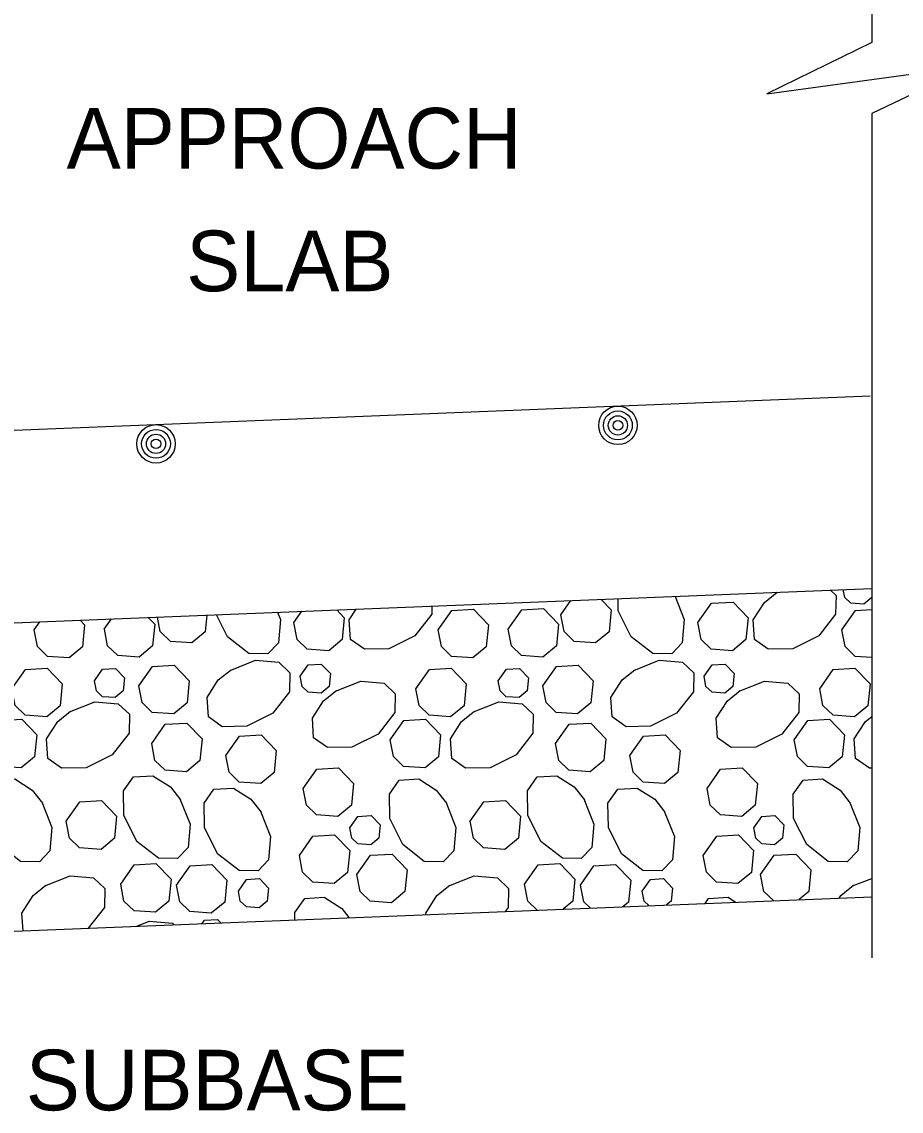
# Model space of a CAD drawing. Extents: x 636530 to 644067, y 294168 to 299122.
# Drawn here: x 640432.1 to 640475.6, y 298171.3 to 298225.2 of the extents above; entities that cross this region are included whole.
import ezdxf

# ---------------------------------------------------------------- set-up
doc = ezdxf.new("R2010")
doc.units = 0
doc.layers.add('1', color=7, linetype='Continuous')

msp = doc.modelspace()

# ---------------------------------------------------------------- linework, layer by layer
at = {"layer": '1'}
for p, q in [((640474.165, 298253.056), (640474.165, 298224.171)), ((640474.165, 298220.652), (640474.165, 298178.861)), ((640390.408, 298203.324), (640474.088, 298206.672)), ((640385.403, 298193.592), (640474.165, 298197.143)), ((640370.175, 298177.731), (640474.165, 298181.89))]:
    msp.add_line(p, q, dxfattribs=at)
for points in [[(640474.165, 298224.171), (640468.979, 298221.633), (640479.128, 298223.013), (640474.165, 298220.652)], [(640472.128, 298197.061), (640472.398, 298196.805), (640472.38, 298195.868), (640471.547, 298194.803), (640470.259, 298194.159), (640469.045, 298194.137), (640468.362, 298194.623), (640468.297, 298195.59), (640468.852, 298196.454), (640469.48, 298196.955)], [(640469.436, 298196.929), (640469.505, 298196.956)], [(640474.165, 298196.694), (640473.77, 298196.366), (640473.134, 298196.412), (640472.835, 298196.702), (640472.76, 298197.087)], [(640458.78, 298195.84), (640459.277, 298196.547)], [(640460.768, 298196.607), (640461.272, 298196.084), (640461.164, 298195), (640460.501, 298194.449), (640459.441, 298194.526), (640458.943, 298195.009), (640458.781, 298195.84)], [(640464.433, 298196.753), (640464.888, 298195.607), (640464.788, 298194.452), (640464.266, 298193.903), (640463.328, 298193.92), (640462.263, 298194.754), (640461.619, 298196.042), (640461.609, 298196.64)], [(640465.559, 298195.454), (640466.231, 298196.411), (640467.305, 298196.472), (640468.051, 298195.698), (640467.943, 298194.614), (640467.28, 298194.063), (640466.22, 298194.139), (640465.721, 298194.623), (640465.56, 298195.454)], [(640441.258, 298195.826), (640441.176, 298195), (640440.512, 298194.449), (640439.453, 298194.526), (640438.954, 298195.009), (640438.814, 298195.729)], [(640444.757, 298195.966), (640444.899, 298195.607), (640444.799, 298194.452), (640444.277, 298193.903), (640443.34, 298193.92), (640442.274, 298194.754), (640441.729, 298195.845)], [(640445.57, 298195.454), (640445.964, 298196.015)], [(640447.69, 298196.084), (640448.062, 298195.698), (640447.954, 298194.614), (640447.291, 298194.063), (640446.231, 298194.139), (640445.733, 298194.623), (640445.571, 298195.454)], [(640452.399, 298196.272), (640452.392, 298195.868), (640451.558, 298194.803), (640450.271, 298194.159), (640449.057, 298194.137), (640448.374, 298194.623), (640448.309, 298195.59), (640448.65, 298196.122)], [(640452.704, 298195.1), (640453.377, 298196.056), (640454.45, 298196.117), (640455.196, 298195.344), (640455.088, 298194.259), (640454.425, 298193.708), (640453.365, 298193.785), (640452.867, 298194.268), (640452.705, 298195.099)], [(640456.173, 298195.139), (640456.845, 298196.095), (640457.919, 298196.157), (640458.665, 298195.383), (640458.557, 298194.299), (640457.894, 298193.747), (640456.834, 298193.824), (640456.335, 298194.308), (640456.174, 298195.139)], [(640472.693, 298195.1), (640473.365, 298196.056), (640474.165, 298196.102)], [(640432.716, 298195.1), (640432.994, 298195.496)], [(640434.984, 298195.575), (640435.208, 298195.344), (640435.1, 298194.259), (640434.437, 298193.708), (640433.377, 298193.785), (640432.878, 298194.268), (640432.717, 298195.099)], [(640436.184, 298195.139), (640436.535, 298195.637)], [(640438.361, 298195.711), (640438.676, 298195.383), (640438.568, 298194.299), (640437.905, 298193.747), (640436.845, 298193.824), (640436.347, 298194.308), (640436.185, 298195.139)], [(640474.165, 298193.726), (640473.354, 298193.785), (640472.855, 298194.268), (640472.694, 298195.099)], [(640431.613, 298192.184), (640432.286, 298193.14), (640433.359, 298193.202), (640434.105, 298192.428), (640433.997, 298191.344), (640433.334, 298190.792), (640432.274, 298190.869), (640431.776, 298191.353), (640431.614, 298192.184)], [(640435.692, 298192.577), (640436.096, 298193.151), (640436.74, 298193.188), (640437.188, 298192.723), (640437.123, 298192.073), (640436.725, 298191.742), (640436.089, 298191.788), (640435.79, 298192.078), (640435.693, 298192.577)], [(640437.896, 298192.329), (640438.568, 298193.286), (640439.641, 298193.347), (640440.387, 298192.573), (640440.279, 298191.489), (640439.616, 298190.938), (640438.557, 298191.014), (640438.058, 298191.498), (640437.896, 298192.329)], [(640442.407, 298193.094), (640443.665, 298193.592), (640444.82, 298193.493), (640445.369, 298192.971), (640445.352, 298192.033), (640444.518, 298190.968), (640443.23, 298190.324), (640442.016, 298190.303), (640441.333, 298190.788), (640441.268, 298191.755), (640441.823, 298192.62), (640442.458, 298193.126)], [(640445.877, 298192.798), (640446.28, 298193.372), (640446.924, 298193.408), (640447.372, 298192.944), (640447.307, 298192.294), (640446.909, 298191.963), (640446.273, 298192.009), (640445.974, 298192.299), (640445.877, 298192.798)], [(640451.602, 298192.184), (640452.274, 298193.14), (640453.347, 298193.202), (640454.094, 298192.428), (640453.986, 298191.344), (640453.323, 298190.792), (640452.263, 298190.869), (640451.764, 298191.353), (640451.602, 298192.184)], [(640455.681, 298192.577), (640456.084, 298193.151), (640456.728, 298193.188), (640457.176, 298192.723), (640457.111, 298192.073), (640456.714, 298191.742), (640456.077, 298191.788), (640455.778, 298192.078), (640455.681, 298192.577)], [(640457.884, 298192.329), (640458.556, 298193.286), (640459.63, 298193.347), (640460.376, 298192.573), (640460.268, 298191.489), (640459.605, 298190.938), (640458.545, 298191.014), (640458.046, 298191.498), (640457.885, 298192.329)], [(640462.395, 298193.094), (640463.653, 298193.592), (640464.808, 298193.493), (640465.357, 298192.971), (640465.34, 298192.033), (640464.507, 298190.968), (640463.219, 298190.324), (640462.005, 298190.303), (640461.322, 298190.788), (640461.257, 298191.755), (640461.811, 298192.62), (640462.446, 298193.126)], [(640465.865, 298192.798), (640466.269, 298193.372), (640466.913, 298193.408), (640467.36, 298192.944), (640467.296, 298192.294), (640466.898, 298191.963), (640466.262, 298192.009), (640465.963, 298192.299), (640465.866, 298192.798)], [(640471.59, 298192.184), (640472.263, 298193.14), (640473.336, 298193.202), (640474.082, 298192.428), (640473.974, 298191.344), (640473.311, 298190.792), (640472.251, 298190.869), (640471.753, 298191.353), (640471.591, 298192.184)], [(640447.619, 298192.061), (640448.876, 298192.56), (640450.032, 298192.46), (640450.581, 298191.938), (640450.563, 298191.001), (640449.73, 298189.935), (640448.442, 298189.291), (640447.228, 298189.27), (640446.545, 298189.756), (640446.48, 298190.722), (640447.035, 298191.587), (640447.67, 298192.094)], [(640467.607, 298192.061), (640468.865, 298192.56), (640470.02, 298192.46), (640470.569, 298191.938), (640470.552, 298191.001), (640469.718, 298189.935), (640468.431, 298189.291), (640467.217, 298189.27), (640466.534, 298189.756), (640466.469, 298190.722), (640467.023, 298191.587), (640467.658, 298192.094)], [(640434.463, 298191.045), (640435.72, 298191.543), (640436.876, 298191.443), (640437.425, 298190.921), (640437.407, 298189.984), (640436.574, 298188.919), (640435.286, 298188.275), (640434.072, 298188.253), (640433.389, 298188.739), (640433.324, 298189.706), (640433.879, 298190.57), (640434.514, 298191.077)], [(640454.451, 298191.045), (640455.709, 298191.543), (640456.864, 298191.443), (640457.413, 298190.921), (640457.396, 298189.984), (640456.562, 298188.919), (640455.274, 298188.275), (640454.061, 298188.253), (640453.377, 298188.739), (640453.313, 298189.706), (640453.867, 298190.57), (640454.502, 298191.077)], [(640430.348, 298189.654), (640431.021, 298190.61), (640432.094, 298190.672), (640432.84, 298189.898), (640432.732, 298188.814), (640432.069, 298188.262), (640431.009, 298188.339), (640430.511, 298188.823), (640430.349, 298189.654)], [(640438.528, 298189.466), (640439.2, 298190.423), (640440.274, 298190.484), (640441.02, 298189.71), (640440.912, 298188.626), (640440.249, 298188.075), (640439.189, 298188.151), (640438.691, 298188.635), (640438.529, 298189.466)], [(640450.337, 298189.654), (640451.009, 298190.61), (640452.082, 298190.672), (640452.829, 298189.898), (640452.721, 298188.814), (640452.058, 298188.262), (640450.998, 298188.339), (640450.499, 298188.823), (640450.337, 298189.654)], [(640458.517, 298189.466), (640459.189, 298190.423), (640460.262, 298190.484), (640461.008, 298189.71), (640460.9, 298188.626), (640460.237, 298188.075), (640459.178, 298188.151), (640458.679, 298188.635), (640458.517, 298189.466)], [(640470.325, 298189.654), (640470.998, 298190.61), (640472.071, 298190.672), (640472.817, 298189.898), (640472.709, 298188.814), (640472.046, 298188.262), (640470.986, 298188.339), (640470.488, 298188.823), (640470.326, 298189.654)], [(640474.165, 298188.255), (640474.049, 298188.253), (640473.366, 298188.739), (640473.301, 298189.706), (640473.856, 298190.57), (640474.165, 298190.817)], [(640442.204, 298188.881), (640442.876, 298189.837), (640443.949, 298189.898), (640444.695, 298189.125), (640444.587, 298188.041), (640443.924, 298187.489), (640442.865, 298187.566), (640442.366, 298188.049), (640442.204, 298188.88)], [(640462.192, 298188.881), (640462.864, 298189.837), (640463.938, 298189.898), (640464.684, 298189.125), (640464.576, 298188.041), (640463.913, 298187.489), (640462.853, 298187.566), (640462.355, 298188.049), (640462.193, 298188.88)], [(640446.026, 298187.254), (640446.698, 298188.211), (640447.771, 298188.272), (640448.518, 298187.498), (640448.41, 298186.414), (640447.747, 298185.863), (640446.687, 298185.939), (640446.188, 298186.423), (640446.026, 298187.254)], [(640466.014, 298187.254), (640466.687, 298188.211), (640467.76, 298188.272), (640468.506, 298187.498), (640468.398, 298186.414), (640467.735, 298185.863), (640466.675, 298185.939), (640466.177, 298186.423), (640466.015, 298187.254)], [(640439.927, 298186.742), (640440.426, 298185.484), (640440.326, 298184.329), (640439.804, 298183.78), (640438.866, 298183.797), (640437.801, 298184.631), (640437.157, 298185.919), (640437.136, 298187.132), (640437.621, 298187.816), (640438.588, 298187.88), (640439.453, 298187.326), (640439.959, 298186.691)], [(640459.916, 298186.742), (640460.414, 298185.484), (640460.314, 298184.329), (640459.792, 298183.78), (640458.855, 298183.797), (640457.79, 298184.631), (640457.146, 298185.919), (640457.124, 298187.132), (640457.61, 298187.816), (640458.577, 298187.88), (640459.441, 298187.326), (640459.948, 298186.691)], [(640433.094, 298186.579), (640433.593, 298185.322), (640433.493, 298184.166), (640432.971, 298183.617), (640432.034, 298183.635), (640430.969, 298184.468), (640430.325, 298185.756), (640430.303, 298186.97), (640430.789, 298187.653), (640431.756, 298187.717), (640432.62, 298187.163), (640433.127, 298186.528)], [(640443.913, 298186.132), (640444.411, 298184.874), (640444.312, 298183.719), (640443.79, 298183.17), (640442.852, 298183.187), (640441.787, 298184.021), (640441.143, 298185.309), (640441.122, 298186.522), (640441.607, 298187.206), (640442.574, 298187.27), (640443.439, 298186.716), (640443.945, 298186.081)], [(640453.083, 298186.579), (640453.582, 298185.322), (640453.482, 298184.166), (640452.96, 298183.617), (640452.022, 298183.635), (640450.957, 298184.468), (640450.313, 298185.756), (640450.292, 298186.97), (640450.777, 298187.653), (640451.744, 298187.717), (640452.609, 298187.163), (640453.115, 298186.528)], [(640463.901, 298186.132), (640464.4, 298184.874), (640464.3, 298183.719), (640463.778, 298183.17), (640462.841, 298183.187), (640461.775, 298184.021), (640461.132, 298185.309), (640461.11, 298186.522), (640461.596, 298187.206), (640462.562, 298187.27), (640463.427, 298186.716), (640463.934, 298186.081)], [(640473.071, 298186.579), (640473.57, 298185.322), (640473.47, 298184.166), (640472.948, 298183.617), (640472.011, 298183.635), (640470.946, 298184.468), (640470.302, 298185.756), (640470.28, 298186.97), (640470.766, 298187.653), (640471.733, 298187.717), (640472.597, 298187.163), (640473.104, 298186.528)], [(640434.302, 298185.628), (640434.974, 298186.584), (640436.048, 298186.645), (640436.794, 298185.872), (640436.686, 298184.788), (640436.023, 298184.236), (640434.963, 298184.313), (640434.465, 298184.796), (640434.303, 298185.628)], [(640454.291, 298185.628), (640454.963, 298186.584), (640456.036, 298186.645), (640456.783, 298185.872), (640456.675, 298184.788), (640456.012, 298184.236), (640454.952, 298184.313), (640454.453, 298184.796), (640454.291, 298185.628)], [(640448.336, 298185.295), (640448.739, 298185.869), (640449.383, 298185.906), (640449.831, 298185.441), (640449.766, 298184.791), (640449.368, 298184.46), (640448.732, 298184.506), (640448.433, 298184.796), (640448.336, 298185.295)], [(640468.324, 298185.295), (640468.728, 298185.869), (640469.372, 298185.906), (640469.819, 298185.441), (640469.755, 298184.791), (640469.357, 298184.46), (640468.721, 298184.506), (640468.422, 298184.796), (640468.325, 298185.295)], [(640445.838, 298183.934), (640446.51, 298184.89), (640447.583, 298184.951), (640448.329, 298184.178), (640448.221, 298183.093), (640447.558, 298182.542), (640446.498, 298182.619), (640446, 298183.102), (640445.838, 298183.933)], [(640465.826, 298183.934), (640466.498, 298184.89), (640467.572, 298184.951), (640468.318, 298184.178), (640468.21, 298183.093), (640467.547, 298182.542), (640466.487, 298182.619), (640465.988, 298183.102), (640465.827, 298183.933)], [(640448.678, 298182.984), (640449.351, 298183.94), (640450.424, 298184.002), (640451.17, 298183.228), (640451.062, 298182.144), (640450.399, 298181.592), (640449.339, 298181.669), (640448.841, 298182.153), (640448.679, 298182.984)], [(640468.667, 298182.984), (640469.339, 298183.94), (640470.412, 298184.002), (640471.159, 298183.228), (640471.051, 298182.144), (640470.574, 298181.747)], [(640436.993, 298182.51), (640437.665, 298183.467), (640438.738, 298183.528), (640439.484, 298182.754), (640439.376, 298181.67), (640438.713, 298181.119), (640437.654, 298181.195), (640437.155, 298181.679), (640436.993, 298182.51)], [(640439.758, 298182.469), (640440.43, 298183.426), (640441.504, 298183.487), (640442.25, 298182.713), (640442.142, 298181.629), (640441.479, 298181.078), (640440.419, 298181.155), (640439.921, 298181.638), (640439.759, 298182.469)], [(640456.981, 298182.51), (640457.653, 298183.467), (640458.727, 298183.528), (640459.473, 298182.754), (640459.365, 298181.67), (640458.895, 298181.28)], [(640459.747, 298182.469), (640460.419, 298183.426), (640461.492, 298183.487), (640462.239, 298182.713), (640462.131, 298181.629), (640461.853, 298181.398)], [(640433.243, 298182.423), (640434.5, 298182.921), (640435.656, 298182.821), (640436.205, 298182.299), (640436.187, 298181.362), (640435.387, 298180.339)], [(640453.231, 298182.423), (640454.489, 298182.921), (640455.644, 298182.821), (640456.193, 298182.299), (640456.176, 298181.362), (640456.022, 298181.165)], [(640469.3, 298181.696), (640468.829, 298182.153), (640468.667, 298182.984)], [(640432.162, 298180.21), (640432.104, 298181.084), (640432.659, 298181.948), (640433.293, 298182.455)], [(640442.817, 298182.174), (640443.22, 298182.748), (640443.865, 298182.785), (640444.312, 298182.32), (640444.247, 298181.67), (640443.85, 298181.339), (640443.214, 298181.385), (640442.914, 298181.675), (640442.817, 298182.174)], [(640452.098, 298181.008), (640452.093, 298181.084), (640452.647, 298181.948), (640453.282, 298182.455)], [(640457.608, 298181.228), (640457.144, 298181.679), (640456.982, 298182.51)], [(640460.224, 298181.333), (640459.909, 298181.638), (640459.747, 298182.469)], [(640462.806, 298182.174), (640463.209, 298182.748), (640463.853, 298182.785), (640464.301, 298182.32), (640464.236, 298181.67), (640464.013, 298181.484)], [(640472.557, 298181.826), (640472.636, 298181.948), (640473.27, 298182.455)], [(640473.22, 298182.423), (640474.165, 298182.797)], [(640445.621, 298180.749), (640445.615, 298181.113), (640446.1, 298181.796), (640447.067, 298181.861), (640447.932, 298181.307), (640448.292, 298180.856)], [(640463.136, 298181.449), (640462.903, 298181.675), (640462.806, 298182.174)], [(640465.921, 298181.561), (640466.089, 298181.796), (640467.056, 298181.861), (640467.43, 298181.621)], [(640441.023, 298180.565), (640441.14, 298180.73), (640441.784, 298180.767), (640441.943, 298180.602)], [(640437.799, 298180.436), (640438.402, 298180.675), (640439.557, 298180.575), (640439.626, 298180.509)]]:
    msp.add_lwpolyline(points, dxfattribs=at)
for centre, radius in [((640461.603, 298205.217), 0.952), ((640461.603, 298205.217), 0.714), ((640461.603, 298205.217), 0.476), ((640438.743, 298204.303), 0.952), ((640438.743, 298204.303), 0.714), ((640461.603, 298205.217), 0.238), ((640438.743, 298204.303), 0.476), ((640438.743, 298204.303), 0.238)]:
    msp.add_circle(centre, radius, dxfattribs=at)

# ---------------------------------------------------------------- texts
for s, p in [('APPROACH', (640434.319, 298217.928)), ('SLAB', (640440.236, 298211.856)), ('SUBBASE', (640432.299, 298171.319))]:
    msp.add_text(s, height=3, dxfattribs=at).set_placement(p)

doc.saveas('drawing.dxf')
